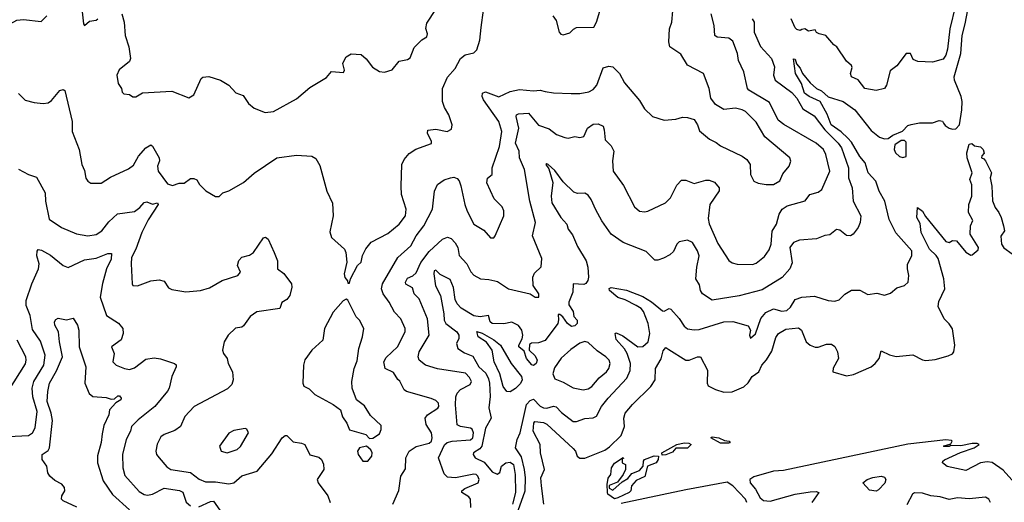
# Model space of a CAD drawing. Extents: x 1552033 to 1694788, y 811965 to 917215.
# Tile 404 of 632: x 1652113 to 1658058, y 845687 to 848599. Entities that reach past the tile are written whole.
import ezdxf

# ---------------------------------------------------------------- set-up
doc = ezdxf.new("R2010")
doc.units = 0

msp = doc.modelspace()

# ---------------------------------------------------------------- linework, layer by layer
at = {"layer": '0CON20XD'}
for points in [[(1655123.1, 845636.9), (1655165.4, 845755), (1655167.6, 845835), (1655161.1, 845885), (1655141.9, 845961.9), (1655107.5, 846015), (1655116.8, 846065), (1655135.1, 846104.9), (1655156.7, 846205), (1655173.8, 846276.2), (1655195, 846300.8), (1655215, 846308.8), (1655255, 846267.1), (1655275, 846257.7), (1655295, 846254.8), (1655335, 846266.9), (1655352.6, 846262.6), (1655385, 846228.5), (1655455, 846174.4), (1655475, 846174.4), (1655525, 846191.5), (1655575, 846196.7), (1655595, 846207.1), (1655626.7, 846265), (1655665.3, 846315), (1655778.9, 846435), (1655798.7, 846481.3), (1655801.2, 846525), (1655781, 846585), (1655765, 846612), (1655715, 846668.6), (1655708, 846705), (1655715, 846710), (1655755, 846692.2), (1655845, 846624.6), (1655875, 846627.8), (1655907.1, 846655), (1655916.9, 846705), (1655907.7, 846765), (1655878.7, 846838.7), (1655865, 846855.5), (1655834.5, 846874.5), (1655768.4, 846908.4), (1655725, 846922.3), (1655674.7, 846965), (1655672, 846978), (1655685, 846983.9), (1655776.7, 846966.7), (1655875, 846929.5), (1655926.9, 846896.9), (1655995, 846842.3), (1656005, 846840.9), (1656035, 846855.4), (1656045, 846851.9), (1656095.5, 846795.5), (1656125, 846750), (1656145, 846734.3), (1656185, 846727.3), (1656215, 846729.2), (1656365, 846775.4), (1656418.3, 846778.3), (1656511.2, 846751.2), (1656526.2, 846725), (1656518.8, 846695), (1656525, 846677.5), (1656555, 846703.8), (1656587.9, 846795), (1656617.3, 846832.7), (1656665, 846854.7), (1656715, 846841), (1656745, 846844.3), (1656767.1, 846865), (1656795, 846910), (1656836.2, 846923.8), (1656911.4, 846931.4), (1656995, 846904.4), (1657035, 846900), (1657060.7, 846909.3), (1657095, 846943.8), (1657135, 846967.5), (1657185, 846966), (1657235, 846941.1), (1657288.1, 846948.1), (1657335, 846936.5), (1657371.3, 846948.7), (1657408.3, 846981.7), (1657455, 846994.2), (1657477.1, 847015), (1657482.2, 847055), (1657473.1, 847095), (1657473.8, 847123.8), (1657499.1, 847175), (1657500, 847205), (1657402.3, 847312.3), (1657363.3, 847393.3), (1657337.2, 847505), (1657302.5, 847565), (1657283.3, 847625), (1657236.3, 847675), (1657217, 847735), (1657184.7, 847774.7), (1657135, 847859.8), (1657113.4, 847885), (1657072.9, 847922.9), (1657012.4, 847965), (1656989.1, 848029.1), (1656946.1, 848106.1), (1656880.5, 848135), (1656852.2, 848155), (1656833.5, 848215), (1656796.9, 848275), (1656785, 848362.5), (1656795, 848361.2), (1656803, 848333), (1656825, 848306.7), (1656839.1, 848275), (1656885, 848217.4), (1656925, 848184.2), (1656955, 848170), (1656993.7, 848133.7), (1657084.2, 848105), (1657155, 848054.6), (1657255, 847931.1), (1657305, 847890.9), (1657335, 847880), (1657357, 847883), (1657385, 847902.5), (1657443.6, 847926.4), (1657475, 847960), (1657495, 847966.2), (1657545, 847976.2), (1657625, 847976.2), (1657665, 847991.2), (1657685, 847986.7), (1657691.2, 847975), (1657700, 847960), (1657725, 847945.6), (1657745, 847937.8), (1657765, 847940), (1657787, 847965), (1657802.5, 848055), (1657803.7, 848105), (1657797.8, 848135), (1657757.5, 848235), (1657754.7, 848255), (1657796.2, 848395), (1657802.9, 848505), (1657822.3, 848575), (1657877.8, 848872.2)], [(1652105, 848154.3), (1652145, 848113.1), (1652200.5, 848100.5), (1652253.8, 848093.8), (1652285, 848096.9), (1652305, 848110.8), (1652355, 848172.5), (1652375, 848178.6), (1652385, 848171.2), (1652428.6, 847985), (1652429.4, 847925), (1652471.4, 847815), (1652488.8, 847725), (1652505, 847690), (1652512.7, 847642.7), (1652523.3, 847625), (1652542.3, 847612.3), (1652605, 847612.5), (1652661.7, 847648.3), (1652770.2, 847699.8), (1652799.1, 847720.9), (1652830, 847775), (1652875, 847825.8), (1652905, 847844), (1652915, 847836), (1652955.5, 847765), (1652956.6, 847746.6), (1652945.6, 847714.4), (1652948.8, 847685), (1653005, 847608.1), (1653035, 847598.5), (1653075, 847612.2), (1653105, 847612), (1653145, 847640), (1653165, 847640), (1653183, 847633), (1653197.5, 847605), (1653236.4, 847566.4), (1653295, 847532.5), (1653317, 847533), (1653340, 847555), (1653375, 847566.7), (1653465, 847616), (1653527.6, 847672.4), (1653665, 847765.6), (1653785, 847781.4), (1653875.8, 847775.8), (1653901.2, 847761.2), (1653925, 847720), (1653966.9, 847565), (1654002.3, 847492.3), (1654005.8, 847415), (1653985, 847320), (1653996.2, 847285), (1654073.3, 847215), (1654081.2, 847195), (1654088, 847135), (1654072, 847065), (1654075, 847042.5), (1654092.5, 847022.5), (1654095, 847010), (1654105, 847010), (1654110, 847035), (1654153.3, 847115), (1654175, 847136.7), (1654183.6, 847176.4), (1654203.4, 847216.6), (1654235, 847257.5), (1654335, 847309.5), (1654404, 847365), (1654442, 847415), (1654445.4, 847455), (1654418.5, 847545), (1654416.5, 847595), (1654420.6, 847725), (1654435, 847756), (1654465, 847791.4), (1654505, 847818.6), (1654598.3, 847851.7), (1654598.8, 847865), (1654574.3, 847915), (1654576.4, 847933.6), (1654625, 847939.2), (1654693.6, 847923.6), (1654720.7, 847939.3), (1654723.3, 847965), (1654704, 848025), (1654678.5, 848068.5), (1654665.6, 848105), (1654666, 848185), (1654695, 848251.9), (1654741.9, 848305), (1654775, 848366.2), (1654803.2, 848386.8), (1654855, 848400), (1654872.6, 848417.4), (1654890.3, 848475), (1654898.5, 848551.5), (1654912.4, 848657.6)], [(1652488, 848665), (1652498, 848575), (1652505, 848564.3), (1652535, 848590.6), (1652575, 848597.5), (1652584, 848605)], [(1652728.8, 848635), (1652744, 848585), (1652750, 848505), (1652772, 848435), (1652781.2, 848365), (1652775, 848347.5), (1652714.2, 848295.8), (1652700, 848265), (1652706.7, 848215), (1652726.7, 848185), (1652731.7, 848161.7), (1652742.3, 848152.3), (1652775, 848147.5), (1652795, 848133.8), (1652814.1, 848134.1), (1652855, 848158), (1653032.3, 848167.7), (1653135, 848127.5), (1653165, 848146.2), (1653208.8, 848245), (1653217.7, 848252.3), (1653255, 848256), (1653325, 848233.8), (1653375, 848203.8), (1653417.7, 848157.7), (1653462, 848142), (1653495, 848093.8), (1653527.5, 848065), (1653595, 848040), (1653645, 848046), (1653785, 848122), (1653865, 848190), (1653965, 848250.8), (1653995, 848287.5), (1654068.3, 848281.7), (1654073.8, 848295), (1654064.4, 848334.4), (1654067.5, 848345), (1654085, 848376.2), (1654115, 848393.8), (1654175, 848388.8), (1654205, 848363.8), (1654243, 848313), (1654285, 848286), (1654315, 848282.5), (1654362.7, 848297.3), (1654405, 848350), (1654455, 848360), (1654469.8, 848370.2), (1654495, 848431.2), (1654541.9, 848478.1), (1654572, 848495), (1654575.5, 848515), (1654565.7, 848545.7), (1654571.3, 848578.7), (1654625, 848661.2)], [(1655332.9, 848622.9), (1655352.5, 848595), (1655369.4, 848525), (1655381.1, 848511.1), (1655395, 848508), (1655435, 848519.2), (1655457, 848543), (1655475, 848552), (1655578.8, 848555), (1655595, 848583.8), (1655615, 848650)], [(1656620, 847605), (1656665, 847604.5), (1656702.8, 847627.2), (1656720.8, 847669.2), (1656759.4, 847715), (1656768.1, 847745), (1656762.9, 847765), (1656611.9, 847891.9), (1656560.1, 847980.1), (1656495, 848044.4), (1656475, 848055.6), (1656435, 848064.6), (1656365, 848058.2), (1656315, 848088.1), (1656285.3, 848125.3), (1656276.2, 848185), (1656242.5, 848275), (1656145, 848324.4), (1656105, 848390.8), (1656038.6, 848435), (1656032.9, 848465), (1656036, 848544), (1656049.5, 848585), (1656057.4, 848652.6)], [(1657764.2, 848685.8), (1657729.8, 848545), (1657715, 848420.8), (1657705, 848385.7), (1657689.7, 848360.3), (1657625, 848342.5), (1657535, 848348), (1657508.3, 848358.3), (1657492.5, 848395), (1657465, 848396.2), (1657408.3, 848321.7), (1657368.9, 848291.1), (1657346.2, 848203.8), (1657335.6, 848184.4), (1657285, 848172.9), (1657215, 848184), (1657175.5, 848235.5), (1657136, 848255), (1657129.4, 848275), (1657138.8, 848311.2), (1657135, 848323.3), (1657105, 848348.8), (1657047.5, 848435), (1657028.3, 848448.3), (1656980, 848505), (1656940, 848515), (1656925, 848522.5), (1656915, 848537.5), (1656875, 848530), (1656853.6, 848543.6), (1656835, 848541.2), (1656825, 848533.3), (1656805, 848539.4), (1656795, 848550), (1656771.5, 848605)], [(1651516.2, 848625), (1651542.4, 848592.4), (1651541.1, 848535), (1651553.8, 848483.8), (1651580, 848415), (1651625, 848395.6), (1651664.2, 848395.8), (1651705, 848415.8), (1651765, 848409.2), (1651845, 848462), (1652015, 848537.5), (1652055, 848573.8), (1652095, 848596.2), (1652135, 848600), (1652241.7, 848588.3), (1652276.4, 848623.6)], [(1654829.7, 846439.7), (1654805, 846466.5), (1654635, 846493), (1654562.5, 846515), (1654525.5, 846545), (1654518.5, 846565), (1654524.5, 846595), (1654586, 846695), (1654574.8, 846794.8), (1654525.8, 846915), (1654494.4, 846944.4), (1654485, 846980.5), (1654445, 847002.5), (1654442.9, 847015), (1654455, 847039.5), (1654486.6, 847053.4), (1654507.6, 847072.4), (1654535, 847133.1), (1654585, 847200.4), (1654665, 847273.9), (1654695, 847286.2), (1654718.2, 847278.2), (1654742.9, 847252.9), (1654759.1, 847225), (1654767.1, 847177.1), (1654813.6, 847125), (1654837.6, 847077.6), (1654855, 847057.5), (1654895, 847035.7), (1654945, 847032.2), (1654982.4, 847022.4), (1654998.5, 847018.5), (1655063.3, 846975), (1655194.1, 846944.1), (1655225, 846924), (1655247.5, 846925), (1655246.7, 846945), (1655212.5, 846995), (1655210.8, 847045), (1655220.9, 847069.1), (1655262.4, 847107.6), (1655265, 847157.5), (1655208.6, 847295), (1655227.7, 847375), (1655192.7, 847505), (1655160.8, 847695), (1655131.1, 847765), (1655129.1, 847805), (1655106.7, 847855), (1655126.5, 847945), (1655110.7, 848015), (1655113.1, 848025), (1655125, 848031.1), (1655184.7, 848034.7), (1655245, 847962.9), (1655310.8, 847940.8), (1655355, 847907.1), (1655405, 847888.6), (1655425, 847884.4), (1655465, 847894.3), (1655495, 847887.5), (1655519.2, 847895), (1655540.8, 847945), (1655575, 847968.8), (1655605, 847970), (1655635, 847956.7), (1655642.5, 847935), (1655647.5, 847875), (1655685, 847838.8), (1655701.2, 847805), (1655691.9, 847748.1), (1655695.8, 847685), (1655758.5, 847598.5), (1655825, 847470), (1655855, 847444.4), (1655885, 847440), (1655905, 847444.5), (1656012, 847495), (1656041.9, 847525), (1656080, 847600), (1656109.2, 847630.8), (1656135, 847630.6), (1656185, 847610.5), (1656255, 847630.9), (1656275, 847631.1), (1656308.9, 847618.9), (1656335.5, 847585.5), (1656335.8, 847565.8), (1656280.6, 847485), (1656270.7, 847399.3), (1656276.8, 847366.8), (1656329.1, 847249.1), (1656395, 847145.5), (1656415, 847132.5), (1656444.7, 847124.7), (1656538.4, 847121.6), (1656559.5, 847130.5), (1656609.9, 847170.1), (1656639, 847211), (1656649.3, 847245), (1656656.8, 847323.2), (1656682.2, 847365), (1656698.9, 847425), (1656716.7, 847455), (1656746, 847475), (1656854.6, 847505.4), (1656884.3, 847545), (1656935, 847557.5), (1656956.5, 847575), (1657004.6, 847685), (1656979.6, 847785), (1656966.1, 847815), (1656922.7, 847855), (1656726.4, 847966.4), (1656692.8, 847992.8), (1656639.7, 848099.8), (1656515, 848173.2), (1656507.1, 848185), (1656485.2, 848285.2), (1656453.7, 848353.7), (1656446.2, 848395), (1656419.6, 848469.6), (1656395, 848488.2), (1656325, 848494.7), (1656310.9, 848505), (1656305.3, 848565.3), (1656287.1, 848635)], [(1656536.5, 848605), (1656546.7, 848585), (1656546.7, 848525), (1656585, 848436.7), (1656653.3, 848365), (1656670, 848315), (1656663.9, 848263.9), (1656675.3, 848235.3), (1656775, 848159.1), (1656806.1, 848125), (1656841.1, 848061.1), (1656910, 848020), (1656973.9, 847933.9), (1657054.7, 847855), (1657075.2, 847825.2), (1657117.5, 847705), (1657118.2, 847645), (1657138.5, 847585), (1657144.5, 847505), (1657191.9, 847415), (1657187.5, 847375), (1657175.4, 847344.6), (1657146, 847305), (1657130, 847295), (1657105, 847296.5), (1657065, 847329.1), (1657045, 847333.3), (1657005, 847300.6), (1656975, 847297.8), (1656925, 847277.3), (1656821.7, 847268.3), (1656785, 847255.6), (1656763.8, 847225), (1656777.8, 847132.2), (1656763.9, 847096.1), (1656717.4, 847042.6), (1656595, 846968.8), (1656457, 846933), (1656295, 846907.1), (1656235, 846945.8), (1656223.3, 846965), (1656218.5, 846998.5), (1656195.8, 847035), (1656200.9, 847105), (1656215.4, 847175), (1656206.2, 847205), (1656175, 847255.4), (1656145, 847268.9), (1656095, 847258.5), (1656080, 847245), (1656060.3, 847199.7), (1656039.1, 847180.9), (1656000.5, 847159.5), (1655965, 847147.5), (1655948.3, 847148.3), (1655895, 847201.2), (1655756.2, 847255), (1655684.7, 847304.7), (1655628.5, 847385), (1655591.8, 847451.8), (1655564.4, 847515), (1655545, 847541.1), (1655525, 847551.5), (1655480.9, 847550.9), (1655459.3, 847559.3), (1655395, 847621.2), (1655345, 847690), (1655303.8, 847725), (1655295, 847730), (1655289.2, 847725), (1655308.6, 847698.6), (1655332.5, 847617.5), (1655322.2, 847535), (1655326.9, 847495), (1655379.6, 847405), (1655415.8, 847365.8), (1655424.7, 847335), (1655450.8, 847300.8), (1655480.4, 847230.4), (1655533.1, 847145), (1655543.1, 847105), (1655547.9, 847045), (1655544, 847025), (1655532.1, 847007.9), (1655518.7, 847001.3), (1655454.4, 847005.6), (1655452.2, 846955), (1655427.8, 846895), (1655429.4, 846879.4), (1655455, 846837.5), (1655458.3, 846808.3), (1655478.8, 846785), (1655479.2, 846765), (1655465, 846750.8), (1655445, 846748), (1655421.2, 846765), (1655392.5, 846805), (1655375, 846820), (1655365, 846820), (1655367, 846787), (1655361.2, 846765), (1655286.4, 846663.6), (1655245, 846648.8), (1655203.8, 846646.2), (1655191.7, 846638.3), (1655190, 846605), (1655225, 846571.2), (1655237.1, 846545), (1655232, 846525), (1655215, 846513.1), (1655205, 846516.7), (1655173.3, 846555), (1655158.3, 846598.3), (1655127.5, 846625), (1655126.7, 846635), (1655147.5, 846672.5), (1655150.6, 846695), (1655145.5, 846725), (1655125, 846754.4), (1655085, 846774.6), (1655035.3, 846764.7), (1654965.3, 846765.3), (1654954.1, 846775), (1654943.3, 846813.3), (1654893.2, 846806.8), (1654855, 846812.6), (1654778.3, 846858.3), (1654755, 846883.9), (1654741.5, 846911.5), (1654732.9, 846982.9), (1654711.3, 847031.3), (1654651.2, 847061.2), (1654625, 847088.1), (1654615.8, 847084.2), (1654613.8, 847066.2), (1654622.8, 846992.8), (1654652.7, 846935), (1654673.8, 846823.8), (1654676, 846785), (1654685.2, 846765.2), (1654751.9, 846715), (1654765, 846696.2), (1654763.6, 846675), (1654750.5, 846645), (1654758.6, 846615), (1654798, 846588), (1654849.1, 846569.1), (1654884.7, 846505), (1654928, 846465), (1654942.8, 846432.8), (1654949.8, 846405), (1654954.3, 846325), (1654946.1, 846256.1), (1654960, 846195), (1654925.9, 846134.1), (1654903.8, 846026.2), (1654890.5, 846009.5), (1654852.9, 845985), (1654850, 845975), (1654862, 845955), (1654918, 845928), (1654965, 845870), (1654995, 845856), (1655012.7, 845867.3), (1655022.5, 845905), (1655048, 845925), (1655075, 845928.9), (1655094.4, 845915), (1655104.5, 845855), (1655107, 845745), (1655087.9, 845675)], [(1654365, 845676), (1654402.1, 845757.9), (1654413.8, 845845), (1654441.9, 845888.1), (1654444.6, 845955), (1654464.6, 845995.4), (1654507.2, 846022.8), (1654585, 846043.3), (1654598.8, 846055), (1654602.9, 846075), (1654598.8, 846105), (1654566.7, 846156.7), (1654561.8, 846195), (1654574.5, 846215), (1654638.2, 846255), (1654644.5, 846265), (1654641.5, 846285), (1654625, 846300.8), (1654596.3, 846313.7), (1654448.6, 846355), (1654435, 846366), (1654407.5, 846417.5), (1654395, 846427.5), (1654369.6, 846469.6), (1654318.9, 846495), (1654312.3, 846535), (1654325, 846560.5), (1654393.5, 846625), (1654440, 846715), (1654441.2, 846735), (1654414.1, 846794.1), (1654376, 846835), (1654344.4, 846894.4), (1654307.8, 846945), (1654298.2, 846975), (1654303.6, 847005), (1654396.2, 847165), (1654474, 847235), (1654506.8, 847295), (1654552.1, 847355), (1654604.5, 847455), (1654616.5, 847565), (1654635, 847604.3), (1654675, 847632.2), (1654715, 847645.6), (1654735, 847649.4), (1654755, 847641.1), (1654766.8, 847626.8), (1654777.2, 847597.2), (1654800.9, 847485), (1654815, 847444.2), (1654855, 847366.2), (1654915, 847328.6), (1654955, 847283.3), (1654975, 847283.8), (1654983.8, 847295), (1655035.6, 847415), (1655035.5, 847445), (1655025, 847470), (1654978.5, 847518.5), (1654933.8, 847615), (1654937.7, 847642.3), (1654966, 847665), (1654966.5, 847705), (1655010.4, 847835), (1655023.6, 847925), (1655005.5, 847985), (1654912.4, 848115), (1654904.7, 848135), (1654907.9, 848155), (1654925, 848163.3), (1655005, 848134.3), (1655073.3, 848166.7), (1655131.6, 848178.4), (1655215, 848170.5), (1655255, 848173.9), (1655285, 848166.2), (1655335, 848157.1), (1655443.1, 848153.1), (1655495, 848154), (1655550, 848165), (1655575, 848178.8), (1655597.2, 848205), (1655635, 848308), (1655670.5, 848319.5), (1655695, 848314), (1655735.4, 848275.4), (1655765, 848219.2), (1655855, 848110.8), (1655885, 848062), (1655934.6, 848014.6), (1656005, 847992.5), (1656075, 848000), (1656115, 848010.8), (1656145, 848008.8), (1656185, 847996.2), (1656206.2, 847965), (1656217.7, 847927.7), (1656277.6, 847877.6), (1656318.7, 847858.7), (1656345, 847837.5), (1656475, 847775.6), (1656504.2, 847755), (1656524.2, 847725), (1656525.6, 847665), (1656545.5, 847625.5), (1656572.2, 847612.2), (1656620, 847605)], [(1655278.1, 845675), (1655263.6, 845785), (1655259.5, 845835), (1655280.8, 845885), (1655257.8, 845985), (1655255.6, 846035), (1655213.3, 846115), (1655217.5, 846165), (1655224, 846175), (1655275, 846167.6), (1655295, 846158.8), (1655455, 846012.2), (1655468.5, 845995), (1655478.9, 845965), (1655495, 845952.9), (1655525, 845952.7), (1655645, 846000.3), (1655675, 846021.2), (1655745, 846089.6), (1655764.7, 846145), (1655760.4, 846195), (1655769.6, 846225), (1655812.2, 846277.8), (1655924.3, 846385), (1655950.8, 846425), (1655952.5, 846495), (1655986.8, 846553.2), (1655999, 846601), (1656015, 846620.6), (1656031.7, 846608.3), (1656135.4, 846545.4), (1656155, 846544.7), (1656205, 846564.3), (1656224, 846564), (1656265.7, 846485), (1656263.5, 846405), (1656270.5, 846390.5), (1656315, 846366.5), (1656365, 846352), (1656415, 846354.3), (1656485, 846383.1), (1656511.5, 846408.5), (1656535, 846446), (1656575, 846473.8), (1656594.4, 846515), (1656622.9, 846547.1), (1656655, 846598), (1656679.4, 846680.6), (1656695, 846705.8), (1656738.3, 846731.7), (1656815, 846740), (1656832.9, 846725), (1656860.8, 846655), (1656885.5, 846635.5), (1656915, 846622.5), (1656935, 846622.5), (1656985, 846640.8), (1657015, 846640.8), (1657035, 846626), (1657051.4, 846595), (1657057.5, 846555), (1657025, 846496.7), (1657022.5, 846475), (1657105, 846450), (1657147.4, 846457.4), (1657253.3, 846505), (1657278, 846525), (1657302.9, 846555), (1657315, 846601.2), (1657365, 846577.5), (1657405, 846567.5), (1657505, 846577.5), (1657565, 846545.5), (1657585, 846542.5), (1657640.9, 846549.1), (1657718.9, 846571.1), (1657745, 846582.9), (1657752.9, 846595), (1657759.6, 846635), (1657745, 846734), (1657725, 846763.8), (1657694.1, 846794.1), (1657658.8, 846868.8), (1657662.2, 846897.8), (1657698.6, 846975), (1657693.9, 847035), (1657658, 847158), (1657646.7, 847176.7), (1657606.6, 847215), (1657556.2, 847315), (1657550.3, 847370.3), (1657530, 847405), (1657533.3, 847466.7), (1657564.3, 847444.3), (1657582.4, 847412.4), (1657705, 847261.2), (1657725, 847254.6), (1657745, 847266.9), (1657768.6, 847265), (1657825, 847195.6), (1657855, 847178.1), (1657865, 847179.4), (1657899.5, 847210.5), (1657901.8, 847225), (1657851.4, 847305), (1657854.5, 847355), (1657867.4, 847387.4), (1657841.3, 847435), (1657843, 847485), (1657862.7, 847535), (1657861.7, 847601.7), (1657850.4, 847635), (1657863.3, 847675), (1657833.2, 847765), (1657831.1, 847795), (1657845, 847847.5), (1657861.7, 847851.7), (1657878.3, 847838.3), (1657915, 847832.5), (1657930, 847815), (1657936.1, 847793.9), (1657921.7, 847778.3), (1657920, 847765), (1657935, 847760), (1657945, 847746.7), (1657980, 847675), (1657972.9, 847645), (1657983.1, 847595), (1657986.4, 847506.4), (1658001.9, 847465), (1658025, 847435.8), (1658039.5, 847405), (1658052.2, 847355), (1658060, 847325), (1658036.6, 847293.4), (1658041.6, 847245), (1658055, 847221.8), (1658106, 847186)], [(1657445, 847767.1), (1657465, 847774), (1657465, 847860), (1657455, 847870), (1657435, 847871.2), (1657396.7, 847845), (1657393.8, 847815), (1657401.4, 847795), (1657425, 847774.5), (1657445, 847767.1)], [(1652105, 847698), (1652165, 847664.4), (1652215, 847648.8), (1652267.2, 847555), (1652268.9, 847505), (1652291.4, 847395), (1652365.5, 847345.5), (1652456.2, 847306.2), (1652525, 847294.7), (1652575, 847303.9), (1652608.2, 847325), (1652650.8, 847379.2), (1652703.2, 847426.8), (1652805, 847442.7), (1652837.5, 847465), (1652865, 847495.6), (1652879.5, 847499.5), (1652915, 847486.4), (1652945, 847493.8), (1652949.4, 847485), (1652888, 847392), (1652849.6, 847315), (1652814.7, 847215), (1652788.4, 847165), (1652785.4, 847125.4), (1652791.4, 847005), (1652796.7, 846995), (1652825, 846993.8), (1652905, 847023.1), (1652955, 847029.2), (1652985, 847021.2), (1653012, 846982), (1653031.7, 846971.7), (1653115, 846957.4), (1653205, 846965.4), (1653259.2, 846980.8), (1653335, 847025.6), (1653430.8, 847055), (1653445.5, 847075), (1653428.6, 847115), (1653435, 847145.8), (1653455, 847167.1), (1653500.8, 847179.2), (1653525, 847193.3), (1653585, 847282.5), (1653597, 847287), (1653612.5, 847275), (1653648.8, 847195), (1653670, 847145), (1653670, 847095), (1653707.2, 847067.2), (1653753.3, 847005), (1653756.7, 846985), (1653743.3, 846935), (1653725, 846911.2), (1653695, 846892.5), (1653682.7, 846857.3), (1653544.6, 846835.4), (1653505, 846807.5), (1653465, 846751.4), (1653455, 846744.3), (1653415, 846737.8), (1653371.1, 846695), (1653347.8, 846655), (1653337.8, 846605), (1653343.9, 846583.9), (1653365.7, 846555), (1653371.4, 846525), (1653398.2, 846475), (1653401.3, 846425), (1653392.8, 846397.2), (1653367.8, 846372.2), (1653165.7, 846265), (1653109.4, 846205), (1653084.2, 846145), (1653049.5, 846120.5), (1652985, 846095.4), (1652965, 846081.4), (1652942.6, 846037.4), (1652934.4, 845995.6), (1652939.2, 845975), (1652955.8, 845955), (1653001.5, 845901.5), (1653024.7, 845884.7), (1653145, 845865.5), (1653195.8, 845825.8), (1653235, 845809.2), (1653295, 845810.9), (1653375, 845797.3), (1653405, 845804.5), (1653455, 845847.2), (1653547.1, 845875), (1653635, 845979.4), (1653697.8, 846075), (1653715, 846088.9), (1653725, 846089.4), (1653765, 846051.4), (1653815, 846044.2), (1653833.8, 846035), (1653864, 845974), (1653919.6, 845959.6), (1653934.4, 845945), (1653946.7, 845916.7), (1653949.5, 845885), (1653908.2, 845825), (1653914.5, 845805), (1653973.3, 845725), (1653988.1, 845685)], [(1652045, 846082.9), (1652165, 846090), (1652189.6, 846105), (1652205.4, 846135.4), (1652217.9, 846235), (1652192.3, 846322.3), (1652188.4, 846375), (1652199, 846415), (1652258.5, 846515), (1652267, 846575), (1652238.6, 846658.6), (1652189.2, 846729.2), (1652175, 846814), (1652151.8, 846875), (1652151.8, 846905), (1652185, 847004.3), (1652226.2, 847095), (1652229.8, 847125), (1652215.8, 847175), (1652217.3, 847202.7), (1652225, 847212), (1652245, 847207.5), (1652298.2, 847178.2), (1652375, 847116.2), (1652405, 847103.6), (1652505, 847149.2), (1652575, 847160.6), (1652645, 847187.3), (1652667.5, 847187.5), (1652664.6, 847155), (1652637.2, 847095), (1652612, 847008), (1652597.8, 846925), (1652637.5, 846815), (1652708.5, 846768.5), (1652736.4, 846735), (1652737.5, 846705), (1652725, 846668.1), (1652666.2, 846625), (1652683.8, 846585), (1652675.8, 846535), (1652695, 846514.4), (1652745, 846493.5), (1652775, 846489.1), (1652805, 846497.5), (1652875, 846550.4), (1652925, 846558.5), (1652962.3, 846552.3), (1653046.7, 846525), (1653056.7, 846516.7), (1653057.5, 846505), (1653031.5, 846445), (1653015.4, 846375), (1653005, 846357.1), (1652929.4, 846265), (1652828.5, 846185), (1652787.5, 846145), (1652780.9, 846115), (1652755.4, 846065), (1652732.9, 845975), (1652734.5, 845895.5), (1652748.3, 845848.3), (1652835, 845752.7), (1652865, 845733.3), (1652885, 845730.3), (1652915, 845735.9), (1652985, 845771.7), (1653078.1, 845758.1), (1653097.2, 845747.2), (1653117.5, 845687.5), (1653145, 845664.4)], [(1654225, 846072.5), (1654245, 846073.3), (1654285, 846100), (1654296.2, 846125), (1654295, 846150), (1654230.9, 846210.9), (1654195, 846268.6), (1654145.6, 846305.6), (1654120.6, 846375), (1654118.6, 846415), (1654131.4, 846495), (1654149.8, 846540.2), (1654160, 846615), (1654182, 846685), (1654190, 846735), (1654163.8, 846785), (1654145, 846806.7), (1654095, 846907.5), (1654085, 846912.5), (1654065, 846902.5), (1654005.7, 846834.3), (1653953.8, 846735), (1653944, 846665), (1653876.2, 846605), (1653835, 846546.7), (1653825.8, 846515), (1653823.1, 846405), (1653827.7, 846387.7), (1653860.5, 846370.5), (1653895, 846337.1), (1654006, 846276), (1654050, 846245), (1654061.7, 846201.7), (1654088.8, 846165), (1654104.4, 846124.4), (1654203.3, 846095), (1654225, 846072.5)], [(1652458.2, 845658.2), (1652375.6, 845695), (1652365.5, 845705), (1652367.3, 845725), (1652385.5, 845755), (1652383.5, 845775), (1652366.6, 845796.6), (1652325, 845817.5), (1652294.3, 845845), (1652283.1, 845865), (1652275.6, 845905), (1652248.1, 845945), (1652249.2, 845975), (1652285, 846000), (1652293.5, 846015), (1652311.1, 846181.1), (1652303.3, 846225), (1652278.1, 846295), (1652281.7, 846355), (1652293.6, 846405), (1652335, 846479.4), (1652371.2, 846565), (1652352.5, 846655), (1652347.5, 846715), (1652324.3, 846755), (1652322, 846775), (1652330.3, 846789.7), (1652345, 846798), (1652395, 846786.9), (1652435, 846797.5), (1652461.1, 846755), (1652470, 846725), (1652471.1, 846625), (1652512.5, 846505), (1652506.2, 846405), (1652532.6, 846342.6), (1652555, 846326), (1652635, 846318.2), (1652665, 846309.6), (1652685, 846310.8), (1652705, 846330), (1652715, 846330), (1652726.2, 846315), (1652724.3, 846305), (1652692.6, 846287.4), (1652655.6, 846245), (1652650, 846215), (1652620.1, 846149.9), (1652610.1, 846099.9), (1652605, 846046.7), (1652582, 845968), (1652582.2, 845925), (1652616, 845816), (1652673.6, 845733.6), (1652775, 845640.8)], [(1655075, 846353.5), (1655054.5, 846354.5), (1655031.9, 846385), (1655012.2, 846462.2), (1654976.9, 846535), (1654965.7, 846605), (1654932.1, 846652.1), (1654880.8, 846685), (1654872.6, 846717.4), (1654905, 846706.6), (1654975, 846666.5), (1655016.1, 846635), (1655079.8, 846525), (1655142.3, 846445), (1655147, 846425), (1655137.1, 846402.9), (1655107.3, 846372.7), (1655075, 846353.5)], [(1652045, 846358.6), (1652147.2, 846522.8), (1652152.7, 846545), (1652149.6, 846565), (1652097.1, 846665)], [(1655514.5, 846365.5), (1655545, 846370.5), (1655566.9, 846385), (1655612.4, 846437.6), (1655656.5, 846475), (1655670.4, 846495), (1655677.5, 846525), (1655671.2, 846545), (1655652.5, 846565), (1655600.1, 846600.1), (1655545, 846651.9), (1655525, 846657.7), (1655495, 846646.5), (1655440.4, 846609.6), (1655382.6, 846557.4), (1655342.4, 846497.6), (1655332.1, 846462.1), (1655345, 846432.2), (1655395, 846412.5), (1655455, 846376.5), (1655514.5, 846365.5)], [(1654837.4, 845655), (1654833.8, 845705), (1654825, 845720.6), (1654782.5, 845745), (1654782.5, 845755), (1654800, 845770), (1654881.4, 845805), (1654886.8, 845825), (1654879.4, 845845), (1654870, 845855), (1654855, 845856.5), (1654745, 845834), (1654695, 845837.8), (1654675, 845859.2), (1654642.5, 845955), (1654677.2, 846032.7), (1654693, 846047), (1654724.6, 846055.4), (1654835, 846062.7), (1654849.1, 846075), (1654853.2, 846105), (1654845, 846127.5), (1654835, 846134.3), (1654774.2, 846144.2), (1654753.8, 846155), (1654744.1, 846275), (1654746.8, 846323.2), (1654754.2, 846345), (1654775, 846368.1), (1654833, 846397), (1654840, 846415), (1654829.7, 846439.7)], [(1653365, 845984.5), (1653425, 846004.4), (1653445, 846024.2), (1653493.3, 846105), (1653485, 846127.5), (1653475, 846132.5), (1653405, 846119.2), (1653375, 846104), (1653320, 846025), (1653328.8, 845995), (1653365, 845984.5)], [(1655991.9, 845971.9), (1655990.8, 845985), (1656080, 846035), (1656125, 846044.7), (1656152.6, 846042.6), (1656166.7, 846035), (1656145, 846013.4), (1656075, 846013.3), (1656055, 845990), (1656015, 845973.1), (1655991.9, 845971.9)], [(1656395, 846043.1), (1656345, 846044), (1656286.7, 846075), (1656295, 846081.2), (1656335, 846075.6), (1656368.6, 846058.6), (1656396.7, 846055), (1656402.5, 846045), (1656395, 846043.1)], [(1658122.2, 845802.2), (1658050.5, 845880.5), (1657985, 845926.4), (1657955, 845930), (1657915, 845924.7), (1657825, 845878.9), (1657712.4, 845902.4), (1657685.6, 845925), (1657686.7, 845935), (1657696.4, 845943.6), (1657793.3, 845986.7), (1657876, 846015), (1657905.8, 846035), (1657895, 846042), (1657865, 846042), (1657795, 846027.5), (1657735, 846030), (1657725, 846023.8), (1657695, 846022.5), (1657690, 846025), (1657695, 846027.5), (1657728.3, 846038.3), (1657735, 846040), (1657742.5, 846055), (1657739.3, 846059.3), (1657705, 846063.8), (1657475, 846037.3), (1656725, 845878.4), (1656665, 845874.2), (1656545, 845840.4), (1656521.7, 845825), (1656522.5, 845805), (1656556.2, 845765), (1656584.3, 845714.3), (1656605, 845697.6), (1656645, 845693.8), (1656795.2, 845735.2), (1656885, 845750.3), (1656921.1, 845751.1), (1656938, 845745), (1656895.4, 845685)], [(1654215, 845934), (1654238.8, 845965), (1654241.2, 845985), (1654233.6, 846003.6), (1654206.4, 846026.4), (1654165, 846015.8), (1654152.5, 845995), (1654156, 845975), (1654185, 845934), (1654215, 845934)], [(1655705, 845708.2), (1655663.8, 845735), (1655661.2, 845745), (1655660, 845795), (1655667, 845833), (1655682.5, 845855), (1655686.7, 845895), (1655705, 845923.3), (1655757.5, 845957.5), (1655758.3, 845951.7), (1655750, 845950), (1655750, 845925), (1655770, 845915), (1655770, 845885), (1655756.7, 845855), (1655721.7, 845808.3), (1655671.7, 845788.3), (1655671.7, 845771.7), (1655695, 845759.2), (1655750.7, 845809.3), (1655785, 845831.2), (1655809.8, 845860.2), (1655855, 845878.5), (1655877.5, 845905), (1655879.1, 845935), (1655886, 845944), (1655943.7, 845966.4), (1655970, 845965), (1655968.5, 845945), (1655955, 845925.5), (1655904.2, 845905), (1655887.6, 845842.4), (1655835, 845817.5), (1655807.1, 845785), (1655802, 845755), (1655792.5, 845745), (1655725, 845712.8), (1655705, 845708.2)], [(1656503.7, 845685), (1656494.6, 845705), (1656419.7, 845785), (1656385, 845807.7), (1656135, 845762.5), (1655745, 845679.2)], [(1657285, 845754.3), (1657245, 845759.2), (1657203.8, 845805), (1657230.8, 845825), (1657264.3, 845835.7), (1657313.8, 845843.8), (1657335, 845838.6), (1657342.9, 845825), (1657337, 845803), (1657298.7, 845761.3), (1657285, 845754.3)], [(1657975.4, 845685.4), (1657965.4, 845705.4), (1657945, 845716.9), (1657845, 845707.1), (1657774.5, 845714.5), (1657725, 845704.5), (1657670.5, 845720.5), (1657615, 845725.4), (1657565, 845742.1), (1657515.5, 845744.5), (1657504.6, 845735.4), (1657468.7, 845671.3)], [(1653195, 845659.2), (1653265, 845691.2), (1653282.8, 845692.8), (1653335, 845618.9)]]:
    msp.add_lwpolyline(points, dxfattribs=at)

doc.saveas('drawing.dxf')
